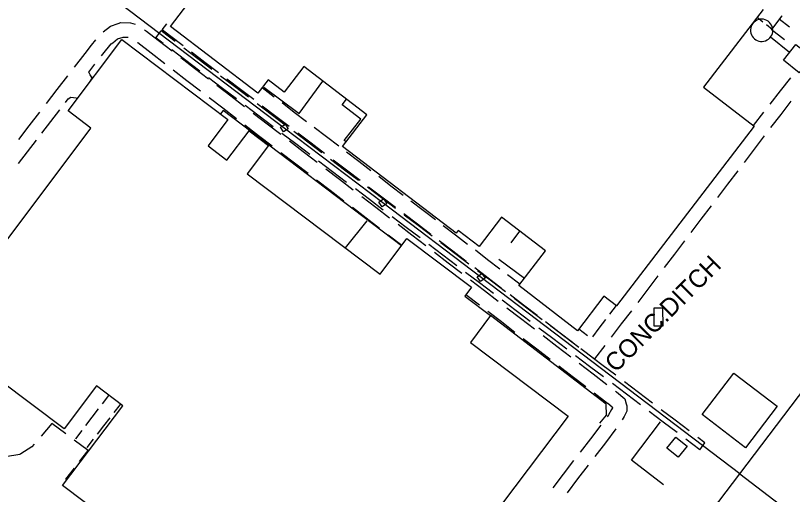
# Model space of a CAD drawing. Extents: x 2443269 to 2494951, y 591171 to 622130.
# Drawn here: x 2462267.2 to 2462444.2, y 603486.2 to 603595.3 of the extents above; entities that cross this region are included whole.
import ezdxf

# ---------------------------------------------------------------- set-up
doc = ezdxf.new("R2010")
doc.units = 0
for name, color, linetype in [('SURVEY - DRAINAGE - Pipes and Culverts', 7, 'Continuous'), ('SURVEY - DRAINAGE - Pipes and Culverts Text', 7, 'Continuous'), ('SURVEY - NON-TRANSPORTATION - Buildings', 7, 'Continuous'), ('SURVEY - NON-TRANSPORTATION - Features', 7, 'Continuous'), ('SURVEY - PROPERTY - Property Lines', 7, 'Continuous'), ('SURVEY - PROPERTY - ROW Lines', 7, 'Continuous'), ('SURVEY - TRANSPORTATION - Features', 7, 'Continuous'), ('SURVEY - UTILITIES - Cable (Underground) with Text', 7, 'Continuous'), ('SURVEY - UTILITIES - Poles and Miscellaneous with Text', 7, 'Continuous')]:
    doc.layers.add(name, color=color, linetype=linetype)

# ---------------------------------------------------------------- blocks, each defined once
blk = doc.blocks.new('xlp')
at = {"layer": 'SURVEY - UTILITIES - Cable (Underground) with Text'}
for p, q in [((-2.285, -2.285), (-2.285, 2.285)), ((-2.285, 2.285), (-2.285, 2.285)), ((-2.285, 2.285), (2.285, 2.285)), ((2.285, 2.285), (2.285, -2.285)), ((8.724, 1.896), (8.454, 1.616)), ((9.033, 2.131), (8.724, 1.896)), ((8.724, 1.896), (8.724, 1.896)), ((9.374, 2.317), (9.033, 2.131)), ((9.033, 2.131), (9.033, 2.131)), ((9.74, 2.449), (9.374, 2.317)), ((9.374, 2.317), (9.374, 2.317)), ((10.122, 2.523), (9.74, 2.449)), ((9.74, 2.449), (9.74, 2.449)), ((10.511, 2.538), (10.122, 2.523)), ((10.122, 2.523), (10.122, 2.523)), ((10.897, 2.493), (10.511, 2.538)), ((10.511, 2.538), (10.511, 2.538)), ((11.272, 2.39), (10.897, 2.493)), ((10.897, 2.493), (10.897, 2.493)), ((11.627, 2.231), (11.272, 2.39)), ((11.272, 2.39), (11.272, 2.39)), ((11.953, 2.02), (11.627, 2.231)), ((11.627, 2.231), (11.627, 2.231)), ((12.244, 1.761), (11.953, 2.02)), ((11.953, 2.02), (11.953, 2.02)), ((2.285, 0), (7.873, 0)), ((7.94, 0.578), (7.881, 0.194)), ((7.881, 0.194), (7.881, 0.194)), ((7.881, 0.194), (7.881, -0.194)), ((8.058, 0.949), (7.94, 0.578)), ((7.94, 0.578), (7.94, 0.578)), ((8.23, 1.297), (8.058, 0.949)), ((8.058, 0.949), (8.058, 0.949)), ((8.454, 1.616), (8.23, 1.297)), ((8.23, 1.297), (8.23, 1.297)), ((8.454, 1.616), (8.454, 1.616)), ((12.491, 1.461), (12.244, 1.761)), ((12.244, 1.761), (12.244, 1.761)), ((12.69, 1.127), (12.491, 1.461)), ((12.491, 1.461), (12.491, 1.461)), ((12.835, 0.766), (12.69, 1.127)), ((12.69, 1.127), (12.69, 1.127)), ((12.924, 0.387), (12.835, 0.766)), ((12.835, 0.766), (12.835, 0.766)), ((12.953, 0), (12.924, 0.387)), ((12.924, 0.387), (12.924, 0.387)), ((12.924, -0.387), (12.953, 0)), ((7.881, -0.194), (7.881, -0.194)), ((7.881, -0.194), (7.94, -0.578)), ((7.94, -0.578), (7.94, -0.578)), ((7.94, -0.578), (8.058, -0.949)), ((8.058, -0.949), (8.058, -0.949)), ((8.058, -0.949), (8.23, -1.297)), ((8.23, -1.297), (8.23, -1.297)), ((8.23, -1.297), (8.454, -1.616)), ((8.454, -1.616), (8.454, -1.616)), ((8.454, -1.616), (8.724, -1.896)), ((11.953, -2.02), (12.244, -1.761)), ((12.244, -1.761), (12.491, -1.461)), ((12.244, -1.761), (12.244, -1.761)), ((12.491, -1.461), (12.69, -1.127)), ((12.491, -1.461), (12.491, -1.461)), ((12.69, -1.127), (12.835, -0.766)), ((12.69, -1.127), (12.69, -1.127)), ((12.835, -0.766), (12.924, -0.387)), ((12.835, -0.766), (12.835, -0.766)), ((12.924, -0.387), (12.924, -0.387)), ((2.285, -2.285), (-2.285, -2.285)), ((-2.285, -2.285), (-2.285, -2.285)), ((2.285, -2.285), (2.285, -2.285)), ((8.724, -1.896), (8.724, -1.896)), ((8.724, -1.896), (9.033, -2.131)), ((9.033, -2.131), (9.033, -2.131)), ((9.033, -2.131), (9.374, -2.317)), ((9.374, -2.317), (9.374, -2.317)), ((9.374, -2.317), (9.74, -2.449)), ((9.74, -2.449), (9.74, -2.449)), ((9.74, -2.449), (10.122, -2.523)), ((10.122, -2.523), (10.122, -2.523)), ((10.122, -2.523), (10.511, -2.538)), ((10.511, -2.538), (10.897, -2.493)), ((10.511, -2.538), (10.511, -2.538)), ((10.897, -2.493), (11.272, -2.39)), ((10.897, -2.493), (10.897, -2.493)), ((11.272, -2.39), (11.627, -2.231)), ((11.272, -2.39), (11.272, -2.39)), ((11.627, -2.231), (11.953, -2.02)), ((11.627, -2.231), (11.627, -2.231)), ((11.953, -2.02), (11.953, -2.02))]:
    blk.add_line(p, q, dxfattribs=at)

msp = doc.modelspace()

# ---------------------------------------------------------------- linework, layer by layer
at = {"layer": 'SURVEY - DRAINAGE - Pipes and Culverts'}
for p, q in [((2462299.16, 603590.161), (2462300.318, 603591.756)), ((2462300.318, 603591.756), (2462300.318, 603591.756)), ((2462303.505, 603589.343), (2462300.318, 603591.756)), ((2462300.775, 603588.938), (2462299.16, 603590.161)), ((2462308.684, 603585.422), (2462305.497, 603587.835)), ((2462305.953, 603585.018), (2462302.767, 603587.431)), ((2462309.14, 603582.606), (2462305.953, 603585.018)), ((2462311.872, 603583.009), (2462308.684, 603585.422)), ((2462314.318, 603578.685), (2462311.131, 603581.098)), ((2462317.051, 603579.087), (2462313.864, 603581.5)), ((2462317.504, 603576.273), (2462314.318, 603578.685)), ((2462320.238, 603576.674), (2462317.051, 603579.087)), ((2462325.418, 603572.753), (2462322.23, 603575.166)), ((2462322.683, 603572.353), (2462319.496, 603574.765)), ((2462325.869, 603569.94), (2462322.683, 603572.353)), ((2462328.605, 603570.34), (2462325.418, 603572.753)), ((2462331.047, 603566.02), (2462327.861, 603568.432)), ((2462333.785, 603566.419), (2462330.597, 603568.832)), ((2462336.972, 603564.006), (2462333.785, 603566.419)), ((2462334.234, 603563.607), (2462331.047, 603566.02)), ((2462339.412, 603559.687), (2462336.226, 603562.099)), ((2462342.151, 603560.084), (2462338.964, 603562.498)), ((2462342.599, 603557.275), (2462339.412, 603559.687)), ((2462345.339, 603557.671), (2462342.151, 603560.084)), ((2462347.777, 603553.354), (2462344.59, 603555.767)), ((2462350.518, 603553.75), (2462347.331, 603556.163)), ((2462350.964, 603550.942), (2462347.777, 603553.354)), ((2462353.705, 603551.337), (2462350.518, 603553.75)), ((2462356.142, 603547.021), (2462352.955, 603549.434)), ((2462358.885, 603547.416), (2462355.697, 603549.829)), ((2462359.328, 603544.609), (2462356.142, 603547.021)), ((2462362.072, 603545.003), (2462358.885, 603547.416)), ((2462367.251, 603541.082), (2462364.064, 603543.495)), ((2462364.507, 603540.689), (2462361.32, 603543.101)), ((2462367.693, 603538.276), (2462364.507, 603540.689)), ((2462370.439, 603538.669), (2462367.251, 603541.082)), ((2462372.871, 603534.356), (2462369.685, 603536.768)), ((2462375.618, 603534.747), (2462372.431, 603537.16)), ((2462376.058, 603531.943), (2462372.871, 603534.356)), ((2462378.805, 603532.334), (2462375.618, 603534.747)), ((2462383.985, 603528.413), (2462380.797, 603530.826)), ((2462381.236, 603528.023), (2462378.05, 603530.436)), ((2462384.423, 603525.611), (2462381.236, 603528.023)), ((2462387.172, 603526), (2462383.985, 603528.413)), ((2462389.601, 603521.69), (2462386.414, 603524.103)), ((2462392.351, 603522.079), (2462389.164, 603524.492)), ((2462395.539, 603519.666), (2462392.351, 603522.079)), ((2462392.788, 603519.278), (2462389.601, 603521.69)), ((2462397.966, 603515.357), (2462394.779, 603517.77)), ((2462400.718, 603515.744), (2462397.531, 603518.158)), ((2462401.152, 603512.945), (2462397.966, 603515.357)), ((2462403.906, 603513.331), (2462400.718, 603515.744)), ((2462406.331, 603509.025), (2462403.144, 603511.437)), ((2462409.085, 603509.41), (2462405.898, 603511.823)), ((2462409.517, 603506.612), (2462406.331, 603509.025)), ((2462412.272, 603506.997), (2462409.085, 603509.41)), ((2462414.695, 603502.692), (2462411.509, 603505.104)), ((2462417.452, 603503.076), (2462414.264, 603505.489)), ((2462417.882, 603500.279), (2462414.695, 603502.692)), ((2462420.639, 603500.663), (2462417.452, 603503.076)), ((2462424.248, 603497.931), (2462422.631, 603499.155)), ((2462423.06, 603496.359), (2462419.874, 603498.772)), ((2462423.06, 603496.359), (2462424.248, 603497.931))]:
    msp.add_line(p, q, dxfattribs=at)
at = {"layer": 'SURVEY - NON-TRANSPORTATION - Buildings'}
for points in [[(2462437.473, 603596.671), (2462423.907, 603578.938), (2462435.458, 603570.102), (2462404.113, 603529.128), (2462401.23, 603531.333), (2462395.232, 603523.492), (2462381.817, 603533.754), (2462387.877, 603541.677), (2462377.873, 603549.331), (2462372.775, 603542.668), (2462368.001, 603546.32), (2462367.526, 603545.7), (2462341.692, 603565.46), (2462347.204, 603572.665), (2462332.821, 603583.669), (2462328.356, 603577.829), (2462324.711, 603580.617), (2462322.381, 603577.57), (2462302.467, 603592.806), (2462311.381, 603604.456)], [(2462262.217, 603540.273), (2462284.36, 603569.65), (2462279.14, 603573.583), (2462291.387, 603589.83), (2462315.567, 603571.602), (2462311.03, 603565.581), (2462315.341, 603562.333), (2462320.387, 603569.03), (2462324.806, 603565.7), (2462319.908, 603559.2), (2462350.209, 603536.359), (2462356.318, 603544.463), (2462371.016, 603533.383), (2462369.497, 603531.369), (2462375.396, 603526.92), (2462370.787, 603520.805), (2462393.064, 603504.013), (2462362.506, 603463.472)], [(2462306.876, 603466.359), (2462277.906, 603488.196), (2462291.63, 603506.402), (2462285.616, 603510.933), (2462278.225, 603501.126), (2462263.474, 603512.245)]]:
    msp.add_lwpolyline(points, dxfattribs=at)
at = {"layer": 'SURVEY - NON-TRANSPORTATION - Features'}
for p, q in [((2462347.24, 603548.544), (2462342.266, 603542.347)), ((2462380.065, 603543.472), (2462382.03, 603546.149))]:
    msp.add_line(p, q, dxfattribs=at)
for points in [[(2462284.314, 603580.45), (2462284.274, 603580.483), (2462285.003, 603581.362)], [(2462323.72, 603578.941), (2462331.755, 603572.999), (2462337.178, 603580.335)], [(2462342.473, 603566.484), (2462342.073, 603566.789), (2462345.829, 603571.7), (2462341.623, 603574.919), (2462342.594, 603576.192)], [(2462355.098, 603542.845), (2462314.455, 603573.61), (2462313.877, 603572.875)], [(2462383.09, 603535.417), (2462377.283, 603539.686), (2462377.312, 603539.725)], [(2462400.265, 603502.399), (2462401.791, 603504.236), (2462401.722, 603506.736), (2462375.396, 603526.92)], [(2462414.799, 603488.4), (2462407.473, 603493.974), (2462414.113, 603502.698)]]:
    msp.add_lwpolyline(points, dxfattribs=at)
for points in [[(2462412.647, 603528.679), (2462414.605, 603528.705), (2462414.661, 603524.532), (2462412.703, 603524.505)], [(2462430.8, 603513.823), (2462440.688, 603506.274), (2462433.477, 603496.828), (2462423.588, 603504.377)], [(2462417.571, 603499.227), (2462420.15, 603497.153), (2462418.165, 603494.683), (2462415.586, 603496.756)]]:
    msp.add_lwpolyline(points, close=True, dxfattribs=at)
at = {"layer": 'SURVEY - PROPERTY - Property Lines'}
msp.add_line((2462432.163, 603490.9), (2462592.823, 603368.916), dxfattribs=at)
for points in [[(2462432.163, 603490.9), (2462500.897, 603581.448), (2462423.798, 603642.815), (2462421.658, 603643.571), (2462309.846, 603683.059), (2462297.79, 603682.294)], [(2462432.163, 603490.9), (2462373.285, 603535.594), (2462350.847, 603552.626), (2462328.41, 603569.658), (2462269.196, 603614.606)], [(2462361.218, 603403.266), (2462374.543, 603414.992), (2462432.163, 603490.9)]]:
    msp.add_lwpolyline(points, dxfattribs=at)
for points in [[(2462328.034, 603570.189), (2462328.565, 603570.564), (2462329.316, 603569.503), (2462328.254, 603568.752), (2462327.504, 603569.814)], [(2462350.472, 603553.157), (2462351.003, 603553.532), (2462351.753, 603552.471), (2462350.692, 603551.72), (2462349.941, 603552.781)], [(2462372.91, 603536.124), (2462373.441, 603536.5), (2462374.191, 603535.438), (2462373.13, 603534.688), (2462372.379, 603535.749)]]:
    msp.add_lwpolyline(points, close=True, dxfattribs=at)
at = {"layer": 'SURVEY - PROPERTY - ROW Lines'}
msp.add_arc((2462032.471, 603754.556), 275, 322.79455, 329.40879, dxfattribs=at)
at = {"layer": 'SURVEY - TRANSPORTATION - Features'}
for p, q in [((2462436.108, 603594.889), (2462437.433, 603593.864)), ((2462439.586, 603592.199), (2462441.787, 603595.155)), ((2462441.787, 603595.155), (2462441.864, 603595.214)), ((2462287.172, 603591.543), (2462288.825, 603592.855)), ((2462288.825, 603592.855), (2462290.572, 603593.471)), ((2462290.572, 603593.471), (2462291.151, 603593.675)), ((2462291.151, 603593.675), (2462293.372, 603593.626)), ((2462293.372, 603593.626), (2462294.45, 603593.293)), ((2462300.57, 603592.035), (2462301.624, 603593.418)), ((2462438.261, 603593.224), (2462439.586, 603592.199)), ((2462443.518, 603592.593), (2462441.177, 603594.423)), ((2462441.177, 603594.423), (2462441.177, 603594.423)), ((2462296.554, 603592.046), (2462296.991, 603591.72)), ((2462296.991, 603591.72), (2462299.703, 603589.639)), ((2462302.26, 603590.748), (2462300.57, 603592.035)), ((2462442.357, 603589.748), (2462439.359, 603592.094)), ((2462439.359, 603592.094), (2462439.359, 603592.094)), ((2462439.586, 603592.199), (2462439.586, 603592.199)), ((2462284.497, 603588.554), (2462285.492, 603589.735)), ((2462289.327, 603589.065), (2462290.436, 603589.945)), ((2462290.436, 603589.945), (2462291.676, 603590.381)), ((2462291.676, 603590.381), (2462292.841, 603590.355)), ((2462292.841, 603590.355), (2462292.862, 603590.348)), ((2462299.703, 603589.639), (2462302.847, 603587.227)), ((2462305.332, 603588.407), (2462302.26, 603590.748)), ((2462283.02, 603586.638), (2462284.497, 603588.554)), ((2462287.053, 603586.493), (2462288.989, 603588.797)), ((2462288.989, 603588.797), (2462289.327, 603589.065)), ((2462294.957, 603589.144), (2462295.009, 603589.105)), ((2462295.009, 603589.105), (2462298.065, 603586.761)), ((2462280.6, 603583.5), (2462283.02, 603586.638)), ((2462286.762, 603586.116), (2462287.053, 603586.493)), ((2462298.065, 603586.761), (2462301.173, 603584.376)), ((2462304.813, 603585.719), (2462307.957, 603583.307)), ((2462310.325, 603584.603), (2462307.253, 603586.944)), ((2462283.884, 603582.383), (2462285.267, 603584.177)), ((2462313.398, 603582.262), (2462310.325, 603584.603)), ((2462284.176, 603581.769), (2462283.884, 603582.383)), ((2462303.116, 603582.886), (2462306.224, 603580.501)), ((2462307.957, 603583.307), (2462311.102, 603580.894)), ((2462276.667, 603578.4), (2462279.087, 603581.538)), ((2462284.688, 603580.942), (2462284.176, 603581.769)), ((2462306.224, 603580.501), (2462309.332, 603578.117)), ((2462318.391, 603578.459), (2462315.318, 603580.799)), ((2462441.436, 603578.11), (2462443.782, 603581.108)), ((2462313.067, 603579.387), (2462316.212, 603576.974)), ((2462326.132, 603576.689), (2462323.336, 603578.82)), ((2462323.336, 603578.82), (2462323.336, 603578.82)), ((2462274.246, 603575.262), (2462276.667, 603578.4)), ((2462316.212, 603576.974), (2462319.356, 603574.562)), ((2462321.464, 603576.118), (2462318.391, 603578.459)), ((2462439.09, 603575.112), (2462441.436, 603578.11)), ((2462278.526, 603575.437), (2462279.179, 603576.283)), ((2462279.179, 603576.283), (2462279.789, 603576.687)), ((2462279.789, 603576.687), (2462280.961, 603576.53)), ((2462280.961, 603576.53), (2462281.302, 603576.454)), ((2462311.275, 603576.627), (2462314.383, 603574.242)), ((2462330.677, 603573.227), (2462327.88, 603575.357)), ((2462443.814, 603575.804), (2462441.507, 603572.773)), ((2462270.313, 603570.162), (2462272.734, 603573.3)), ((2462275.219, 603571.149), (2462277.254, 603573.787)), ((2462314.383, 603574.242), (2462317.491, 603571.858)), ((2462326.457, 603572.314), (2462323.384, 603574.655)), ((2462321.322, 603573.054), (2462324.466, 603570.642)), ((2462329.529, 603569.973), (2462326.457, 603572.314)), ((2462333.473, 603571.096), (2462330.677, 603573.227)), ((2462435.278, 603570.24), (2462437.624, 603573.238)), ((2462441.507, 603572.773), (2462439.2, 603569.741)), ((2462267.893, 603567.023), (2462270.313, 603570.162)), ((2462273.184, 603568.51), (2462275.219, 603571.149)), ((2462319.433, 603570.368), (2462322.541, 603567.983)), ((2462324.466, 603570.642), (2462327.611, 603568.229)), ((2462338.018, 603567.634), (2462335.221, 603569.764)), ((2462322.541, 603567.983), (2462325.65, 603565.599)), ((2462334.522, 603566.169), (2462331.45, 603568.51)), ((2462269.877, 603564.222), (2462271.912, 603566.861)), ((2462329.576, 603566.722), (2462332.721, 603564.309)), ((2462340.814, 603565.503), (2462338.018, 603567.634)), ((2462437.758, 603567.846), (2462435.451, 603564.814)), ((2462337.595, 603563.828), (2462334.522, 603566.169)), ((2462435.451, 603564.814), (2462433.144, 603561.782)), ((2462267.842, 603561.583), (2462269.877, 603564.222)), ((2462327.592, 603564.109), (2462330.7, 603561.724)), ((2462332.721, 603564.309), (2462335.865, 603561.897)), ((2462345.359, 603562.041), (2462342.562, 603564.171)), ((2462330.7, 603561.724), (2462333.808, 603559.34)), ((2462342.588, 603560.025), (2462339.515, 603562.365)), ((2462348.155, 603559.91), (2462345.359, 603562.041)), ((2462337.83, 603560.389), (2462340.975, 603557.977)), ((2462345.661, 603557.684), (2462342.588, 603560.025)), ((2462431.702, 603559.887), (2462429.395, 603556.855)), ((2462335.751, 603557.85), (2462338.859, 603555.465)), ((2462340.975, 603557.977), (2462344.12, 603555.565)), ((2462352.699, 603556.448), (2462349.903, 603558.578)), ((2462350.654, 603553.88), (2462347.581, 603556.221)), ((2462355.496, 603554.317), (2462352.699, 603556.448)), ((2462429.395, 603556.855), (2462427.088, 603553.823)), ((2462338.859, 603555.465), (2462341.967, 603553.081)), ((2462346.085, 603554.057), (2462349.229, 603551.644)), ((2462353.726, 603551.539), (2462350.654, 603553.88)), ((2462360.04, 603550.855), (2462357.244, 603552.985)), ((2462343.91, 603551.59), (2462347.018, 603549.206)), ((2462349.229, 603551.644), (2462352.374, 603549.232)), ((2462362.837, 603548.724), (2462360.04, 603550.855)), ((2462425.646, 603551.928), (2462423.338, 603548.896)), ((2462347.018, 603549.206), (2462350.126, 603546.822)), ((2462358.719, 603547.735), (2462355.647, 603550.076)), ((2462423.338, 603548.896), (2462421.031, 603545.864)), ((2462354.339, 603547.724), (2462357.484, 603545.312)), ((2462361.792, 603545.394), (2462358.719, 603547.735)), ((2462367.381, 603545.262), (2462364.585, 603547.392)), ((2462352.068, 603545.331), (2462355.176, 603542.947)), ((2462357.484, 603545.312), (2462360.628, 603542.9)), ((2462370.178, 603543.131), (2462367.381, 603545.262)), ((2462366.785, 603541.591), (2462363.712, 603543.931)), ((2462419.589, 603543.969), (2462417.282, 603540.937)), ((2462369.858, 603539.25), (2462366.785, 603541.591)), ((2462374.722, 603539.669), (2462371.926, 603541.799)), ((2462362.594, 603541.392), (2462365.738, 603538.979)), ((2462377.519, 603537.538), (2462374.722, 603539.669)), ((2462417.282, 603540.937), (2462414.975, 603537.906)), ((2462365.738, 603538.979), (2462368.883, 603536.567)), ((2462374.851, 603535.446), (2462371.778, 603537.787)), ((2462382.063, 603534.076), (2462379.266, 603536.206)), ((2462370.848, 603535.059), (2462373.993, 603532.647)), ((2462377.923, 603533.105), (2462374.851, 603535.446)), ((2462413.533, 603536.011), (2462411.226, 603532.979)), ((2462373.993, 603532.647), (2462377.137, 603530.235)), ((2462411.226, 603532.979), (2462408.919, 603529.947)), ((2462369.779, 603531.743), (2462372.856, 603529.383)), ((2462382.916, 603529.301), (2462379.844, 603531.642)), ((2462385.989, 603526.96), (2462382.916, 603529.301)), ((2462404.012, 603529.207), (2462402.517, 603527.244)), ((2462374.778, 603527.908), (2462377.854, 603525.548)), ((2462379.103, 603528.727), (2462382.247, 603526.315)), ((2462407.477, 603528.052), (2462405.17, 603525.02)), ((2462377.854, 603525.548), (2462380.931, 603523.189)), ((2462382.247, 603526.315), (2462385.392, 603523.902)), ((2462390.982, 603523.157), (2462387.909, 603525.497)), ((2462401.583, 603526.018), (2462400.088, 603524.056)), ((2462397.46, 603522.341), (2462395.498, 603523.836)), ((2462395.498, 603523.836), (2462395.498, 603523.836)), ((2462400.088, 603524.056), (2462398.593, 603522.093)), ((2462405.17, 603525.02), (2462402.862, 603521.988)), ((2462387.357, 603522.394), (2462390.502, 603519.982)), ((2462394.055, 603520.816), (2462390.982, 603523.157)), ((2462382.853, 603521.714), (2462385.929, 603519.354)), ((2462385.929, 603519.354), (2462389.006, 603516.994)), ((2462390.502, 603519.982), (2462393.646, 603517.57)), ((2462399.048, 603517.012), (2462395.975, 603519.353)), ((2462401.421, 603520.093), (2462399.113, 603517.061)), ((2462399.113, 603517.061), (2462399.113, 603517.061)), ((2462390.928, 603515.519), (2462394.004, 603513.159)), ((2462395.611, 603516.062), (2462398.756, 603513.65)), ((2462394.004, 603513.159), (2462397.081, 603510.799)), ((2462398.756, 603513.65), (2462401.901, 603511.237)), ((2462403.866, 603509.729), (2462404.051, 603509.587)), ((2462404.051, 603509.587), (2462406.02, 603507.977)), ((2462288.379, 603508.692), (2462286.935, 603506.825)), ((2462399.003, 603509.325), (2462402.014, 603507.015)), ((2462406.02, 603507.977), (2462406.312, 603506.827)), ((2462290.974, 603506.687), (2462289.53, 603504.82)), ((2462402.014, 603507.015), (2462402.078, 603506.963)), ((2462402.078, 603506.963), (2462403.103, 603506.123)), ((2462403.103, 603506.123), (2462403.146, 603505.956)), ((2462406.312, 603506.827), (2462406.42, 603506.402)), ((2462406.42, 603506.402), (2462406.479, 603505.181)), ((2462286.032, 603505.657), (2462284.588, 603503.79)), ((2462402.25, 603504.289), (2462401.954, 603503.902)), ((2462402.919, 603505.552), (2462402.25, 603504.289)), ((2462403.146, 603505.956), (2462402.919, 603505.552)), ((2462406.479, 603505.181), (2462405.796, 603503.977)), ((2462284.588, 603503.79), (2462283.143, 603501.923)), ((2462288.627, 603503.653), (2462287.183, 603501.786)), ((2462405.796, 603503.977), (2462405.367, 603503.165)), ((2462275.462, 603502.35), (2462272.984, 603499.475)), ((2462278.597, 603500.009), (2462275.462, 603502.35)), ((2462275.462, 603502.35), (2462275.462, 603502.35)), ((2462282.241, 603500.756), (2462280.797, 603498.889)), ((2462287.183, 603501.786), (2462285.739, 603499.918)), ((2462400.482, 603501.977), (2462398.127, 603498.897)), ((2462403.965, 603501.131), (2462401.558, 603497.983)), ((2462271.436, 603497.678), (2462270.898, 603497.055)), ((2462283.69, 603496.205), (2462280.556, 603498.546)), ((2462280.797, 603498.889), (2462280.797, 603498.889)), ((2462284.836, 603498.751), (2462283.392, 603496.884)), ((2462398.127, 603498.897), (2462395.772, 603495.818)), ((2462401.558, 603497.983), (2462399.15, 603494.835)), ((2462268.401, 603495.444), (2462268.156, 603495.286)), ((2462270.898, 603497.055), (2462268.401, 603495.444)), ((2462281.776, 603493.726), (2462283.69, 603496.205)), ((2462283.392, 603496.884), (2462283.392, 603496.884)), ((2462283.69, 603496.205), (2462283.69, 603496.205)), ((2462268.156, 603495.286), (2462264.921, 603494.791)), ((2462394.3, 603493.893), (2462391.944, 603490.813)), ((2462278.664, 603489.699), (2462280.579, 603492.177)), ((2462397.646, 603492.867), (2462395.238, 603489.719)), ((2462391.944, 603490.813), (2462389.589, 603487.733)), ((2462278.755, 603489.63), (2462278.664, 603489.699)), ((2462278.664, 603489.699), (2462278.664, 603489.699)), ((2462278.904, 603489.519), (2462278.812, 603489.587)), ((2462395.238, 603489.719), (2462392.831, 603486.57))]:
    msp.add_line(p, q, dxfattribs=at)

# ---------------------------------------------------------------- block references
at = {"layer": 'SURVEY - UTILITIES - Poles and Miscellaneous with Text', "rotation": 141.65244617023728}
msp.add_blockref('xlp', (2462445.324, 603585.45), dxfattribs=at)

# ---------------------------------------------------------------- texts
at = {"layer": 'SURVEY - DRAINAGE - Pipes and Culverts Text'}
msp.add_text('CONC.DITCH', height=4.101, rotation=45, dxfattribs=at).set_placement((2462403.897, 603513.761))

doc.saveas('drawing.dxf')
